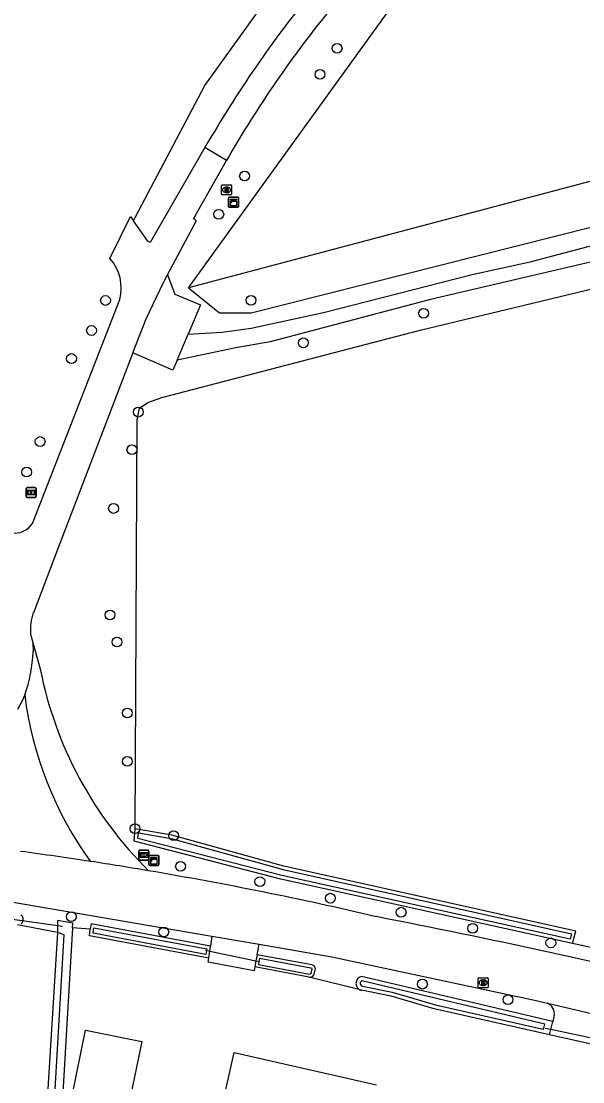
# Model space of a CAD drawing. Extents: x 162880 to 165536, y 384011 to 385179.
# Drawn here: x 164773.1 to 164829.2, y 384580.4 to 384686.3 of the extents above; entities that cross this region are included whole.
import ezdxf

# ---------------------------------------------------------------- set-up
doc = ezdxf.new("R2010")
doc.units = 0
for name, color, linetype in [('IMGEO_Boom', 7, 'Continuous'), ('IMGEO_Bouwland', 7, 'Continuous'), ('IMGEO_Brandkraan', 7, 'Continuous'), ('IMGEO_Duiker', 7, 'Continuous'), ('IMGEO_Erf', 7, 'Continuous'), ('IMGEO_Grasland_agrarisch', 7, 'Continuous'), ('IMGEO_Groenvoorziening', 7, 'Continuous'), ('IMGEO_Informatiebord', 7, 'Continuous'), ('IMGEO_Kast', 7, 'Continuous'), ('IMGEO_Loofbos', 7, 'Continuous'), ('IMGEO_Pand', 7, 'Continuous'), ('IMGEO_Rijbaan_lokaal_gesloten', 7, 'Continuous'), ('IMGEO_Rijbaan_lokaal_halfverhard', 7, 'Continuous'), ('IMGEO_Rioolput', 7, 'Continuous'), ('IMGEO_Voetpad_open', 7, 'Continuous'), ('IMGEO_Waterloop', 7, 'Continuous'), ('IMGEO_Wegwijzer', 7, 'Continuous')]:
    doc.layers.add(name, color=color, linetype=linetype)

msp = doc.modelspace()

# ---------------------------------------------------------------- linework, layer by layer
at = {"layer": 'IMGEO_Boom'}
for centre in [(164804.62, 384683.57), (164802.9, 384680.98), (164795.37, 384670.82), (164792.8, 384667), (164781.49, 384658.4), (164796.02, 384658.42), (164813.25, 384657.12), (164780.09, 384655.4), (164801.25, 384654.17), (164778.09, 384652.6), (164784.77, 384647.25), (164774.96, 384644.31), (164784.12, 384643.5), (164773.62, 384641.26), (164782.29, 384637.63), (164781.94, 384627), (164782.63, 384624.29), (164783.67, 384617.21), (164783.67, 384612.37), (164784.43, 384605.65), (164788.3, 384604.95), (164788.98, 384601.9), (164796.9, 384600.37), (164803.95, 384598.71), (164778.08, 384596.87), (164811.01, 384597.31), (164818.15, 384595.71), (164787.31, 384595.33), (164825.96, 384594.25), (164813.14, 384590.13), (164821.69, 384588.58)]:
    msp.add_circle(centre, 0.489, dxfattribs=at)
at = {"layer": 'IMGEO_Bouwland'}
for points in [[(164776.7, 384595.27), (164772.69, 384596.06)], [(164776.7, 384595.27), (164774.11, 384553.28), (164772.81, 384536.19), (164846.6, 384529.35), (164851.88, 384528.57), (164856.67, 384527.53), (164860.45, 384526.03), (164865.87, 384523.06), (164873.45, 384518.13), (164878.79, 384514.4)]]:
    msp.add_lwpolyline(points, dxfattribs=at)
at = {"layer": 'IMGEO_Brandkraan'}
for p, q in [((164818.7, 384589.84), (164818.7, 384590.69)), ((164818.77, 384590.77), (164819.63, 384590.77)), ((164819.7, 384590.69), (164819.7, 384589.84)), ((164819.63, 384589.77), (164818.77, 384589.77)), ((164819.19, 384590.55), (164819.21, 384590.55)), ((164819.21, 384589.99), (164819.19, 384589.99))]:
    msp.add_line(p, q, dxfattribs=at)
for points in [[(164818.7, 384589.84), (164818.7, 384590.69)], [(164818.77, 384590.77), (164819.63, 384590.77)], [(164819.7, 384590.69), (164819.7, 384589.84)], [(164819.63, 384589.77), (164818.77, 384589.77)], [(164819.05, 384590.47), (164819.05, 384590.07), (164819.26, 384590.07)], [(164819.28, 384590.47), (164819.05, 384590.47)], [(164819.23, 384590.39), (164819.17, 384590.39), (164819.17, 384590.31)], [(164819.17, 384590.31), (164819.23, 384590.31)], [(164819.24, 384590.23), (164819.17, 384590.23), (164819.17, 384590.15)], [(164819.17, 384590.15), (164819.24, 384590.15)]]:
    msp.add_lwpolyline(points, dxfattribs=at)
for centre, radius, start, end in [((164818.78, 384590.69), 0.0765, 91.552, 178.448), ((164818.78, 384590.69), 0.0765, 91.552, 178.448), ((164819.62, 384590.69), 0.0765, 1.552, 88.448), ((164819.62, 384590.69), 0.0765, 1.552, 88.448), ((164818.78, 384589.84), 0.0765, 181.552, 268.448), ((164818.78, 384589.84), 0.0765, 181.552, 268.448), ((164819.23, 384590.35), 0.0379, 267.8285, 90.9355), ((164819.24, 384590.19), 0.0404, 269.8759, 90.5077), ((164819.27, 384590.32), 0.251, 268.6676, 293.5347), ((164819.28, 384590.32), 0.145, 59.4692, 91.5367), ((164819.31, 384590.37), 0.0922, 285.5137, 58.1501), ((164819.31, 384590.18), 0.105, 301.3115, 78.989), ((164819.62, 384589.84), 0.0765, 271.552, 358.448), ((164819.62, 384589.84), 0.0765, 271.552, 358.448)]:
    msp.add_arc(centre, radius, start, end, dxfattribs=at)
for centre, major_axis, ratio, start_param, end_param in [((164819.19, 384590.27), (-0.387, 0.002), 0.722429, 4.712389, 7.853982), ((164819.21, 384590.27), (-0.39, 0.002), 0.717154, 1.570796, 4.712389)]:
    msp.add_ellipse(centre, major_axis=major_axis, ratio=ratio, start_param=start_param, end_param=end_param, dxfattribs=at)
at = {"layer": 'IMGEO_Duiker'}
for points in [[(164770.5, 384596.84), (164777.18, 384595.91)], [(164791.46, 384593.52), (164791.9, 384593.43), (164796.5, 384592.47), (164796.85, 384592.39)], [(164825.41, 384585.74), (164825.97, 384585.62), (164830.01, 384584.78), (164830.42, 384584.7)]]:
    msp.add_lwpolyline(points, dxfattribs=at)
at = {"layer": 'IMGEO_Erf'}
for points in [[(164791.79, 384592.71), (164779.88, 384594.96), (164779.97, 384595.61)], [(164801.83, 384590.81), (164796.4, 384591.84)], [(164825.83, 384585.05), (164814.32, 384587.65), (164810.01, 384588.91), (164807.04, 384589.51)]]:
    msp.add_lwpolyline(points, dxfattribs=at)
at = {"layer": 'IMGEO_Grasland_agrarisch'}
for points in [[(164789.77, 384659.67), (164810.24, 384687.99)], [(164784.46, 384605.65), (164784.64, 384646.48), (164784.87, 384647.65), (164785.71, 384648.2), (164787.12, 384648.7), (164812.92, 384655.44), (164851.13, 384664.62)], [(164828.14, 384594.2), (164828.45, 384595.43), (164799.31, 384601.9), (164788.12, 384605), (164784.46, 384605.65)], [(164832.37, 384593.27), (164828.14, 384594.2)]]:
    msp.add_lwpolyline(points, dxfattribs=at)
at = {"layer": 'IMGEO_Groenvoorziening'}
for points in [[(164784.27, 384666.36), (164784.48, 384666.76), (164791.39, 384679.87), (164803.9, 384697.23)], [(164774.24, 384624.25), (164774.96, 384621.6)], [(164828.14, 384594.2), (164799.01, 384600.62), (164784.34, 384604.41), (164784.46, 384605.65)], [(164773.05, 384596.15), (164773.09, 384596.18), (164773.13, 384596.21), (164773.16, 384596.25), (164773.19, 384596.29), (164773.21, 384596.33), (164773.23, 384596.37), (164773.25, 384596.41), (164773.26, 384596.46), (164773.27, 384596.51), (164773.28, 384596.55), (164773.28, 384596.6), (164773.28, 384596.65), (164773.27, 384596.69), (164773.26, 384596.74), (164773.24, 384596.79), (164773.22, 384596.83), (164773.2, 384596.87), (164773.17, 384596.91), (164773.14, 384596.95), (164773.11, 384596.98), (164773.07, 384597.01), (164773.03, 384597.04)], [(164791.97, 384593.92), (164780.04, 384596.15), (164779.97, 384595.61)], [(164779.97, 384595.61), (164778.18, 384595.76)], [(164802.36, 384591.25), (164802.46, 384591.7), (164802.34, 384591.95), (164802.08, 384592.04), (164796.62, 384593.06)], [(164807.04, 384589.51), (164801.83, 384590.81)], [(164826.15, 384586.38), (164807.05, 384590.9)]]:
    msp.add_lwpolyline(points, dxfattribs=at)
for centre, radius, start, end in [((164813.18, 384629.14), 38.95, 191.1673, 225.3171), ((164809.01, 384623.46), 35.87, 187.1182, 216.0017), ((164801.87, 384591.31), 0.5, 265.739, 353.0853), ((164807.22, 384590.2), 0.72, 103.9201, 255.3411)]:
    msp.add_arc(centre, radius, start, end, dxfattribs=at)
at = {"layer": 'IMGEO_Informatiebord'}
for p, q in [((164773.56, 384638.83), (164773.56, 384639.63)), ((164773.56, 384639.63), (164773.56, 384638.83)), ((164773.66, 384639.73), (164774.45, 384639.73)), ((164774.45, 384639.73), (164773.66, 384639.73)), ((164774.55, 384639.63), (164774.55, 384638.83)), ((164774.55, 384638.83), (164774.55, 384639.63)), ((164774.45, 384638.73), (164773.66, 384638.73)), ((164773.66, 384638.73), (164774.45, 384638.73))]:
    msp.add_line(p, q, dxfattribs=at)
for points in [[(164773.66, 384639.46), (164774.45, 384639.46), (164774.45, 384639), (164773.66, 384639), (164773.66, 384639.46)], [(164773.73, 384639.4), (164773.73, 384639.06), (164774, 384639.06), (164774, 384639.28), (164774.11, 384639.28), (164774.11, 384639.06), (164774.39, 384639.06), (164774.39, 384639.4), (164774.11, 384639.4), (164774.11, 384639.32), (164774, 384639.32), (164774.01, 384639.4), (164773.73, 384639.4)]]:
    msp.add_lwpolyline(points, dxfattribs=at)
for centre, start, end in [((164773.66, 384639.63), 90, 180), ((164773.66, 384639.63), 90, 180), ((164774.45, 384639.63), 0, 90), ((164774.45, 384639.63), 360, 90), ((164773.66, 384638.83), 180, 270), ((164773.66, 384638.83), 180, 270), ((164774.45, 384638.83), 270, 0), ((164774.45, 384638.83), 270, 0)]:
    msp.add_arc(centre, 0.1, start, end, dxfattribs=at)
at = {"layer": 'IMGEO_Kast'}
for p, q in [((164793.77, 384667.79), (164793.77, 384668.63)), ((164793.77, 384668.63), (164793.77, 384667.79)), ((164793.84, 384668.72), (164794.69, 384668.72)), ((164794.69, 384668.72), (164793.84, 384668.72)), ((164794.77, 384668.64), (164794.77, 384667.8)), ((164794.77, 384667.8), (164794.77, 384668.64)), ((164794.7, 384667.72), (164793.85, 384667.72)), ((164793.85, 384667.72), (164794.7, 384667.72)), ((164785.81, 384602.06), (164785.81, 384602.9)), ((164785.81, 384602.9), (164785.81, 384602.06)), ((164785.89, 384602.99), (164786.73, 384602.99)), ((164786.73, 384602.99), (164785.89, 384602.99)), ((164786.81, 384602.91), (164786.81, 384602.07)), ((164786.81, 384602.07), (164786.81, 384602.91)), ((164786.74, 384601.99), (164785.9, 384601.99)), ((164785.9, 384601.99), (164786.74, 384601.99))]:
    msp.add_line(p, q, dxfattribs=at)
for points in [[(164793.97, 384668.51), (164794.57, 384668.51), (164794.57, 384668.42), (164793.97, 384668.42), (164793.97, 384668.51)], [(164793.97, 384668.33), (164794.57, 384668.33), (164794.57, 384667.84), (164793.97, 384667.84), (164793.97, 384668.33)], [(164786.01, 384602.78), (164786.61, 384602.78), (164786.61, 384602.69), (164786.01, 384602.69), (164786.01, 384602.78)], [(164786.01, 384602.6), (164786.61, 384602.6), (164786.61, 384602.12), (164786.01, 384602.12), (164786.01, 384602.6)]]:
    msp.add_lwpolyline(points, dxfattribs=at)
for centre in [(164794.05, 384668.18), (164786.09, 384602.45)]:
    msp.add_circle(centre, 0.0377, dxfattribs=at)
for centre, start, end in [((164793.85, 384668.64), 92.4484, 184.2845), ((164793.85, 384668.64), 92.4484, 184.2845), ((164794.69, 384668.64), 2.4484, 94.2845), ((164794.69, 384668.64), 2.4484, 94.2845), ((164793.85, 384667.79), 182.4484, 274.2845), ((164793.85, 384667.79), 182.4484, 274.2845), ((164794.69, 384667.79), 272.4484, 4.2845), ((164794.69, 384667.79), 272.4484, 4.2845), ((164785.89, 384602.91), 92.4484, 184.2845), ((164785.89, 384602.91), 92.4484, 184.2845), ((164786.73, 384602.91), 2.4484, 94.2845), ((164786.73, 384602.91), 2.4484, 94.2845), ((164785.89, 384602.07), 182.4484, 274.2845), ((164785.89, 384602.07), 182.4484, 274.2845), ((164786.73, 384602.07), 272.4484, 4.2845), ((164786.73, 384602.07), 272.4484, 4.2845)]:
    msp.add_arc(centre, 0.0779, start, end, dxfattribs=at)
at = {"layer": 'IMGEO_Loofbos'}
for points in [[(164906.55, 384759.67), (164902.25, 384727.82), (164898.15, 384705.2), (164892.8, 384686.95), (164789.77, 384659.67)], [(164789.77, 384659.67), (164792.87, 384657.16), (164796.05, 384657.16), (164849.08, 384670.55)]]:
    msp.add_lwpolyline(points, dxfattribs=at)
at = {"layer": 'IMGEO_Pand'}
for points in [[(164783.82, 384578.15), (164778.21, 384579.29), (164779.49, 384585.54), (164785.1, 384584.4), (164783.82, 384578.15)], [(164805.94, 384568.21), (164802.58, 384568.96), (164803.27, 384572.15), (164792.39, 384574.6), (164793.24, 384578.41), (164794.32, 384583.29), (164808.56, 384580.07)]]:
    msp.add_lwpolyline(points, dxfattribs=at)
at = {"layer": 'IMGEO_Rijbaan_lokaal_gesloten'}
for points in [[(164791.42, 384673.68), (164785.96, 384664.18), (164785.71, 384664.31), (164784.27, 384666.36)], [(164793.57, 384672.37), (164791.42, 384673.68)], [(164787.68, 384660.97), (164790.59, 384666.4), (164790.26, 384666.56), (164793.57, 384672.37)], [(164781.93, 384662.6), (164783.98, 384666.79), (164784.27, 384666.36)], [(164784.21, 384653.17), (164785.54, 384656.56), (164787.23, 384660.13), (164787.68, 384660.97)], [(164774.18, 384636.13), (164782.91, 384658.5)], [(164784.21, 384653.17), (164776.75, 384633.69), (164774.28, 384627.22)], [(164774.01, 384625.08), (164774.24, 384624.25)], [(164774.24, 384624.25), (164774.26, 384623.3)], [(164773.42, 384619.02), (164773.18, 384618.41), (164772.71, 384617.56)], [(164772.28, 384598.31), (164792.12, 384594.92)], [(164792.12, 384594.92), (164796.82, 384594.11)], [(164796.82, 384594.11), (164804.09, 384592.87), (164824.48, 384588.5), (164825.62, 384588.23)], [(164825.62, 384588.23), (164830.58, 384587.05)]]:
    msp.add_lwpolyline(points, dxfattribs=at)
for centre, radius, start, end in [((164895.12, 384613.83), 119.73, 140.9289, 150.0092), ((164891.08, 384616.62), 112.32, 140.74, 150.2458), ((164778.65, 384659.65), 4.41, 344.7987, 41.8616), ((164772.42, 384637.24), 2.08, 261.0238, 327.8352), ((164778.76, 384625.57), 4.78, 159.7299, 185.8422), ((164759.89, 384623.89), 14.38, 340.1895, 357.6489), ((164724.74, 384239.89), 366.68, 81.3324, 82.4394), ((164724.01, 384235.66), 370.97, 80.4139, 81.3199), ((164725.05, 384241.8), 364.74, 76.7712, 80.4141), ((164639.81, 383734.06), 879.15, 76.66941, 78.93652)]:
    msp.add_arc(centre, radius, start, end, dxfattribs=at)
at = {"layer": 'IMGEO_Rijbaan_lokaal_halfverhard'}
for points in [[(164789.73, 384655.03), (164793.15, 384655.23), (164796.03, 384655.63), (164803.25, 384657.19), (164818.1, 384661), (164824.03, 384662.29), (164832.95, 384664.67), (164836.39, 384665.77), (164851.52, 384669.36), (164864.62, 384672.75), (164870.11, 384674.41), (164884.42, 384677.84), (164896.89, 384681.25)], [(164896.97, 384677.71), (164896.68, 384678.34), (164895.72, 384678.44), (164894.07, 384678.32), (164886.31, 384676.36), (164872.71, 384673.4), (164861.24, 384670.07), (164854.32, 384668.35), (164842.41, 384665.77), (164838.21, 384664.39), (164832.62, 384662.86), (164813.95, 384658.5), (164797.94, 384654.26), (164794.51, 384653.68), (164788.63, 384652.44)], [(164788.63, 384652.44), (164789.73, 384655.03)]]:
    msp.add_lwpolyline(points, dxfattribs=at)
at = {"layer": 'IMGEO_Rioolput'}
for p, q in [((164793.08, 384669.01), (164793.08, 384669.87)), ((164793.15, 384669.94), (164794, 384669.94)), ((164793.56, 384669.72), (164793.59, 384669.72)), ((164793.59, 384669.16), (164793.56, 384669.16)), ((164794.08, 384669.87), (164794.08, 384669.01)), ((164794, 384668.94), (164793.15, 384668.94))]:
    msp.add_line(p, q, dxfattribs=at)
for points in [[(164793.08, 384669.01), (164793.08, 384669.87)], [(164793.15, 384669.94), (164794, 384669.94)], [(164793.66, 384669.64), (164793.41, 384669.64), (164793.41, 384669.24)], [(164793.41, 384669.24), (164793.54, 384669.24), (164793.54, 384669.4), (164793.55, 384669.4)], [(164793.59, 384669.56), (164793.54, 384669.56), (164793.54, 384669.48)], [(164793.54, 384669.48), (164793.59, 384669.48)], [(164793.59, 384669.37), (164793.67, 384669.24), (164793.8, 384669.24), (164793.74, 384669.37)], [(164794.08, 384669.87), (164794.08, 384669.01)], [(164794, 384668.94), (164793.15, 384668.94)]]:
    msp.add_lwpolyline(points, dxfattribs=at)
for centre, radius, start, end in [((164793.15, 384669.86), 0.0765, 91.552, 178.448), ((164793.15, 384669.86), 0.0765, 91.552, 178.448), ((164793.55, 384669.35), 0.0533, 26.0293, 88.6989), ((164793.6, 384669.46), 0.0964, 77.0061, 93.1865), ((164793.57, 384669.67), 0.19, 274.7715, 282.9687), ((164793.61, 384669.52), 0.0378, 276.6634, 79.6772), ((164793.66, 384669.53), 0.109, 350.3612, 89.416), ((164793.66, 384669.53), 0.112, 277.5842, 350.9817), ((164793.65, 384669.31), 0.108, 29.5134, 73.7905), ((164794, 384669.86), 0.0765, 1.552, 88.448), ((164794, 384669.86), 0.0765, 1.552, 88.448), ((164793.15, 384669.02), 0.0765, 181.552, 268.448), ((164793.15, 384669.02), 0.0765, 181.552, 268.448), ((164794, 384669.02), 0.0765, 271.552, 358.448), ((164794, 384669.02), 0.0765, 271.552, 358.448)]:
    msp.add_arc(centre, radius, start, end, dxfattribs=at)
for centre, major_axis, ratio, start_param, end_param in [((164793.56, 384669.44), (-0.387, 0.002), 0.722429, 4.712389, 7.853982), ((164793.59, 384669.44), (-0.39, 0.002), 0.717154, 1.570796, 4.712389)]:
    msp.add_ellipse(centre, major_axis=major_axis, ratio=ratio, start_param=start_param, end_param=end_param, dxfattribs=at)
at = {"layer": 'IMGEO_Voetpad_open'}
for points in [[(164787.68, 384660.97), (164788.42, 384659.04), (164790.99, 384657.96), (164789.73, 384655.03)], [(164788.63, 384652.44), (164788.2, 384651.44), (164784.21, 384653.17)], [(164792.12, 384594.92), (164791.97, 384593.92)], [(164791.79, 384592.71), (164791.9, 384593.43), (164791.97, 384593.92)], [(164796.62, 384593.06), (164796.82, 384594.11)], [(164796.62, 384593.06), (164796.5, 384592.47), (164796.4, 384591.84)], [(164796.4, 384591.84), (164796.34, 384591.46), (164791.73, 384592.32), (164791.79, 384592.71)], [(164826.3, 384587.02), (164826.15, 384586.38)], [(164825.83, 384585.05), (164826.15, 384586.38)], [(164829.85, 384584.15), (164825.83, 384585.05)]]:
    msp.add_lwpolyline(points, dxfattribs=at)
msp.add_arc((164825.21, 384587.2), 1.1, 350.4312, 68.5049, dxfattribs=at)
at = {"layer": 'IMGEO_Waterloop'}
for points in [[(164799.22, 384601.56), (164828.02, 384595.16), (164827.88, 384594.62), (164799.09, 384600.96), (164784.72, 384604.68), (164784.77, 384605.23), (164788.05, 384604.66), (164799.22, 384601.56)], [(164778.18, 384595.76), (164778.21, 384596.23), (164776.7, 384596.48), (164776.7, 384595.27)], [(164778.18, 384595.76), (164775.57, 384550.98), (164774.79, 384551.07), (164777.35, 384595.04), (164776.7, 384595.27)], [(164780.33, 384595.75), (164791.59, 384593.65), (164791.57, 384593.5), (164791.51, 384593.1), (164780.26, 384595.23), (164780.3, 384595.57), (164780.33, 384595.75)], [(164796.87, 384592.69), (164796.81, 384592.4), (164796.76, 384592.09), (164801.86, 384591.13)], [(164802.04, 384591.26), (164802.05, 384591.31), (164802.12, 384591.66), (164802.11, 384591.69), (164802, 384591.73), (164796.87, 384592.69)], [(164807.15, 384589.92), (164810.11, 384589.33), (164814.43, 384588.07), (164825.19, 384585.64), (164825.25, 384585.72), (164825.35, 384586.13), (164807.08, 384590.45)]]:
    msp.add_lwpolyline(points, dxfattribs=at)
for centre, radius, start, end in [((164801.87, 384591.31), 0.18, 266.9251, 343.3121), ((164807.22, 384590.2), 0.292, 120.219, 255.7413)]:
    msp.add_arc(centre, radius, start, end, dxfattribs=at)
at = {"layer": 'IMGEO_Wegwijzer'}
for p, q in [((164784.82, 384602.62), (164784.82, 384603.42)), ((164784.82, 384603.42), (164784.82, 384602.62)), ((164784.92, 384603.52), (164785.71, 384603.52)), ((164785.71, 384603.52), (164784.92, 384603.52)), ((164785.81, 384603.42), (164785.81, 384602.62)), ((164785.81, 384602.62), (164785.81, 384603.42)), ((164785.71, 384602.52), (164784.92, 384602.52)), ((164784.92, 384602.52), (164785.71, 384602.52))]:
    msp.add_line(p, q, dxfattribs=at)
for points in [[(164784.92, 384603.26), (164785.71, 384603.26), (164785.71, 384602.79), (164784.92, 384602.79), (164784.92, 384603.26)], [(164784.98, 384603.11), (164784.98, 384603.02), (164784.98, 384602.94), (164785.4, 384602.94), (164785.4, 384602.86), (164785.64, 384603.02), (164785.4, 384603.19), (164785.4, 384603.11), (164784.98, 384603.11)]]:
    msp.add_lwpolyline(points, dxfattribs=at)
for centre, start, end in [((164784.92, 384603.42), 90, 180), ((164784.92, 384603.42), 90, 180), ((164785.71, 384603.42), 0, 90), ((164785.71, 384603.42), 360, 90), ((164784.92, 384602.62), 180, 270), ((164784.92, 384602.62), 180, 270), ((164785.71, 384602.62), 270, 0), ((164785.71, 384602.62), 270, 0)]:
    msp.add_arc(centre, 0.1, start, end, dxfattribs=at)

doc.saveas('drawing.dxf')
